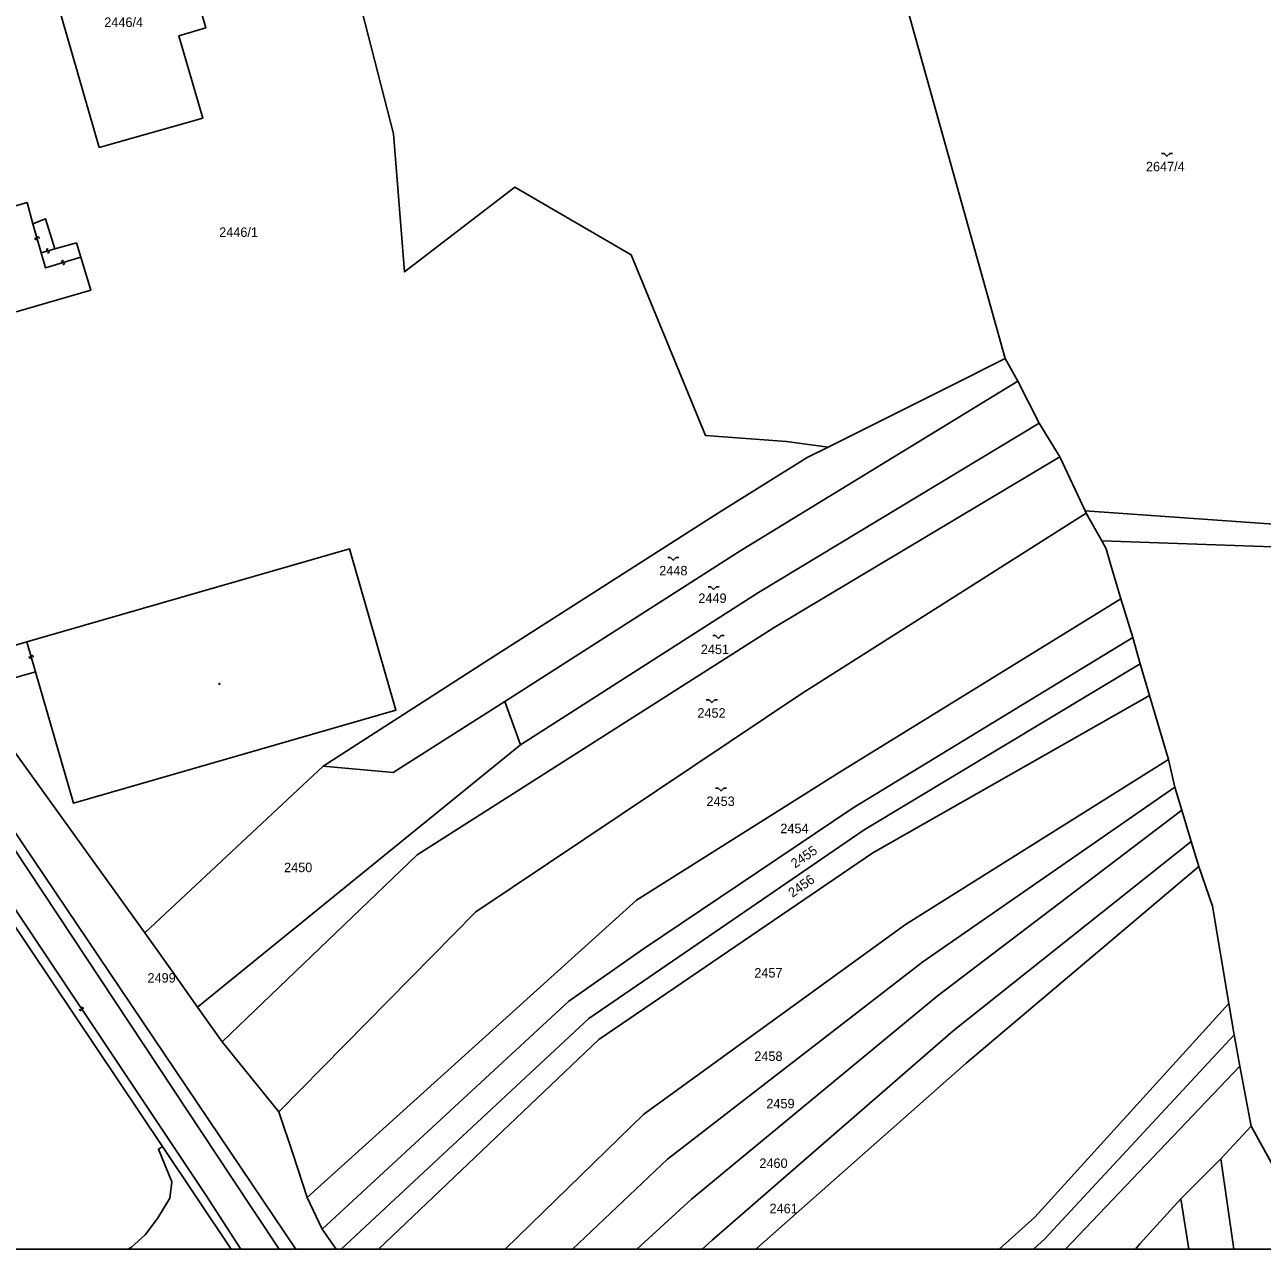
# Model space of a CAD drawing. Extents: x -596024 to -594475, y -1163820 to -1161957.
# Drawn here: x -595601.6 to -595379.8, y -1163820.2 to -1163600.7 of the extents above; entities that cross this region are included whole.
import ezdxf

# ---------------------------------------------------------------- set-up
doc = ezdxf.new("R2010")
doc.units = 0
for name, color, linetype in [('Level 1', 7, 'Continuous'), ('Level 13', 7, 'Continuous'), ('Level 3', 7, 'Continuous'), ('Level 4', 7, 'Continuous'), ('Level 5', 7, 'Continuous'), ('Level 57', 7, 'Continuous'), ('Level 60', 7, 'Continuous'), ('Vrstva 60', 7, 'Continuous'), ('Vrstva 63', 7, 'Continuous')]:
    doc.layers.add(name, color=color, linetype=linetype)

msp = doc.modelspace()

# ---------------------------------------------------------------- linework, layer by layer
at = {"layer": 'Level 1'}
for p, q in [((-595383.74, -1163787.42), (-595414.99, -1163820.23)), ((-595381.74, -1163798.14), (-595369.6, -1163820.23)), ((-595564.56, -1163820.23), (-595576.91, -1163801.81)), ((-595387.17, -1163804.02), (-595384.86, -1163820.23)), ((-595392.9, -1163820.23), (-595394.34, -1163811.22)), ((-595548.27, -1163816.61), (-595545.73, -1163820.23))]:
    msp.add_line(p, q, dxfattribs=at)
for points in [[(-595592.69, -1163548.56), (-595594.78, -1163552.32), (-595568.6, -1163558.29), (-595549.95, -1163559.75), (-595541.1, -1163598.44), (-595535.45, -1163620.29), (-595533.48, -1163645.04), (-595513.71, -1163629.86), (-595492.85, -1163641.98), (-595479.52, -1163674.39), (-595465.01, -1163675.42), (-595457.59, -1163676.46)], [(-595588.25, -1163622.76), (-595598.69, -1163586.43), (-595575.35, -1163579.71), (-595569.13, -1163601.31), (-595573.95, -1163602.7), (-595569.68, -1163617.5), (-595588.25, -1163622.76)], [(-595425.84, -1163660.54), (-595444.89, -1163592.33)], [(-595600.1, -1163636.4), (-595601.16, -1163632.63), (-595616.05, -1163636.89)], [(-595596.21, -1163640.93), (-595597.84, -1163635.53), (-595600.1, -1163636.4)], [(-595591.54, -1163642.4), (-595592.32, -1163639.84), (-595596.21, -1163640.93)], [(-595603.11, -1163652.22), (-595589.74, -1163648.33), (-595591.54, -1163642.4)], [(-595425.84, -1163660.54), (-595435.95, -1163665.66), (-595457.59, -1163676.46)], [(-595423.58, -1163664.64), (-595425.84, -1163660.54)], [(-595423.58, -1163664.64), (-595473.19, -1163695.01), (-595515.52, -1163722.02)], [(-595419.75, -1163672.18), (-595423.58, -1163664.64)], [(-595419.75, -1163672.18), (-595470.05, -1163702.51), (-595512.72, -1163729.81)], [(-595416.06, -1163678.2), (-595419.75, -1163672.18)], [(-595457.59, -1163676.46), (-595461.31, -1163678.32), (-595477.23, -1163688.21), (-595518.24, -1163714.45), (-595548.07, -1163733.63)], [(-595416.06, -1163678.2), (-595467.25, -1163708.81), (-595531.22, -1163749.54), (-595566.18, -1163783.05)], [(-595411.48, -1163687.87), (-595416.06, -1163678.2)], [(-595411.29, -1163688.27), (-595462.26, -1163720.63), (-595520.73, -1163759.72), (-595556.05, -1163795.6)], [(-595357.17, -1163690.03), (-595370.94, -1163690.73), (-595411.48, -1163687.87)], [(-595411.29, -1163688.27), (-595411.48, -1163687.87)], [(-595408.51, -1163693.27), (-595411.29, -1163688.27)], [(-595408.51, -1163693.27), (-595371.03, -1163694.56), (-595339.06, -1163693.11), (-595286.99, -1163697.78), (-595250.32, -1163697.46)], [(-595405.11, -1163703.66), (-595406.91, -1163697.62), (-595407.72, -1163694.69), (-595408.51, -1163693.27)], [(-595599.64, -1163716.72), (-595592.85, -1163740.27), (-595535.04, -1163723.61), (-595543.37, -1163694.69), (-595601.19, -1163711.35)], [(-595405.11, -1163703.66), (-595455.6, -1163734.79), (-595491.94, -1163757.65), (-595550.97, -1163810.95)], [(-595402.97, -1163710.59), (-595405.11, -1163703.66)], [(-595402.97, -1163710.59), (-595453.1, -1163741.09), (-595490.67, -1163766.37), (-595504.06, -1163775.77), (-595548.27, -1163816.61)], [(-595401.64, -1163715.31), (-595402.97, -1163710.59)], [(-595601.19, -1163711.35), (-595605.89, -1163712.71)], [(-595607.88, -1163715.39), (-595607.28, -1163717.46), (-595605.52, -1163718.41), (-595599.64, -1163716.72)], [(-595401.64, -1163715.31), (-595451.12, -1163745.07), (-595500.49, -1163778.85), (-595544.86, -1163820.23)], [(-595399.95, -1163720.96), (-595401.64, -1163715.31)], [(-595580.07, -1163763.51), (-595610.67, -1163721.08)], [(-595548.07, -1163733.63), (-595535.56, -1163734.8), (-595515.52, -1163722.02)], [(-595399.95, -1163720.96), (-595449.56, -1163749.16), (-595498.64, -1163782.62), (-595538.15, -1163820.23)], [(-595515.52, -1163722.02), (-595512.72, -1163729.81)], [(-595396.53, -1163732.44), (-595399.95, -1163720.96)], [(-595570.58, -1163776.82), (-595512.72, -1163729.81)], [(-595553, -1163820.23), (-595604.02, -1163744.43), (-595611.01, -1163731.26)], [(-595396.53, -1163732.44), (-595443.7, -1163761.99), (-595490.63, -1163796.03), (-595515.45, -1163820.23)], [(-595396.53, -1163732.44), (-595395.43, -1163737.43)], [(-595620.13, -1163734.38), (-595616.59, -1163742.63), (-595576.91, -1163801.81)], [(-595548.07, -1163733.63), (-595580.07, -1163763.51)], [(-595395.43, -1163737.43), (-595440.62, -1163768.7), (-595486.39, -1163804.09), (-595503.39, -1163820.23)], [(-595395.43, -1163737.43), (-595394.17, -1163741.54)], [(-595394.17, -1163741.54), (-595438, -1163774.87), (-595482.04, -1163811.27), (-595491.86, -1163820.23)], [(-595394.17, -1163741.54), (-595392.52, -1163747.13)], [(-595392.52, -1163747.13), (-595435.18, -1163781.06), (-595478.34, -1163818.61), (-595480.15, -1163820.23)], [(-595392.52, -1163747.13), (-595391.13, -1163751.65)], [(-595391.13, -1163751.65), (-595432.83, -1163786.85), (-595470.51, -1163820.23)], [(-595391.13, -1163751.65), (-595388.64, -1163758.73), (-595385.77, -1163776.17)], [(-595580.07, -1163763.51), (-595575.17, -1163770.39), (-595570.58, -1163776.82)], [(-595566.18, -1163783.05), (-595570.58, -1163776.82)], [(-595385.77, -1163776.17), (-595420.5, -1163814.45), (-595426.88, -1163820.23)], [(-595385.77, -1163776.17), (-595384.76, -1163781.77)], [(-595384.76, -1163781.77), (-595418.71, -1163818.36), (-595420.73, -1163820.23)], [(-595384.76, -1163781.77), (-595383.74, -1163787.42)], [(-595566.18, -1163783.05), (-595556.05, -1163795.6)], [(-595383.74, -1163787.42), (-595381.74, -1163798.14)], [(-595556.05, -1163795.6), (-595553.47, -1163803.24), (-595550.97, -1163810.95)], [(-595381.74, -1163798.14), (-595387.17, -1163804.02)], [(-595583.01, -1163820.23), (-595582.45, -1163819.85), (-595579.98, -1163817.67), (-595577.78, -1163814.72), (-595575.54, -1163811.07), (-595575.2, -1163808.16), (-595577.61, -1163802.27), (-595576.91, -1163801.81)], [(-595387.17, -1163804.02), (-595394.34, -1163811.22)], [(-595550.97, -1163810.95), (-595548.27, -1163816.61)], [(-595394.34, -1163811.22), (-595401.68, -1163819.26), (-595402.45, -1163820.23)]]:
    msp.add_lwpolyline(points, dxfattribs=at)
at = {"layer": 'Level 13'}
for centre, start, end in [((-595599.54, -1163639.06), 142.9147, 15.5047), ((-595599.18, -1163638.96), 323.1291, 195.2271), ((-595597.47, -1163641.09), 53.0677, 285.1657), ((-595597.37, -1163641.45), 232.8532, 105.4432), ((-595594.76, -1163643.18), 54.2462, 286.3442), ((-595594.66, -1163643.54), 234.0318, 106.6218), ((-595600.6, -1163714.09), 143.2586, 15.8486), ((-595600.24, -1163713.99), 323.473, 195.571), ((-595591.57, -1163777.25), 161.0966, 33.1946), ((-595591.27, -1163777.05), 340.8821, 213.4721)]:
    msp.add_arc(centre, 0.184, start, end, dxfattribs=at)
at = {"layer": 'Level 3'}
for points in [[(-595600.1, -1163636.4), (-595598.63, -1163641.61)], [(-595598.63, -1163641.61), (-595596.21, -1163640.93)], [(-595598.63, -1163641.61), (-595597.87, -1163644.32), (-595591.54, -1163642.4)], [(-595601.19, -1163711.35), (-595599.64, -1163716.72)], [(-595555.97, -1163820.23), (-595564.59, -1163807.25), (-595608.77, -1163740.52), (-595612.37, -1163731.72)], [(-595562.84, -1163820.23), (-595569.2, -1163810.43), (-595613.63, -1163743.87), (-595618.24, -1163733.73)]]:
    msp.add_lwpolyline(points, dxfattribs=at)
at = {"layer": 'Level 5'}
for points in [[(-595397.83, -1163623.81), (-595397.33, -1163623.81), (-595396.83, -1163624.31), (-595396.33, -1163623.81), (-595395.83, -1163623.81)], [(-595486.32, -1163696.24), (-595485.82, -1163696.24), (-595485.32, -1163696.74), (-595484.82, -1163696.24), (-595484.32, -1163696.24)], [(-595479.1, -1163701.47), (-595478.6, -1163701.47), (-595478.1, -1163701.97), (-595477.6, -1163701.47), (-595477.1, -1163701.47)], [(-595478.23, -1163710.23), (-595477.73, -1163710.23), (-595477.23, -1163710.73), (-595476.73, -1163710.23), (-595476.23, -1163710.23)], [(-595479.4, -1163721.75), (-595478.9, -1163721.75), (-595478.4, -1163722.25), (-595477.9, -1163721.75), (-595477.4, -1163721.75)], [(-595477.76, -1163737.58), (-595477.26, -1163737.58), (-595476.76, -1163738.08), (-595476.26, -1163737.58), (-595475.76, -1163737.58)]]:
    msp.add_lwpolyline(points, dxfattribs=at)
for radius in [0.09, 0.0521]:
    msp.add_circle((-595566.68, -1163718.89), radius, dxfattribs=at)
at = {"layer": 'Level 60'}
for points in [[(-595425.84, -1163660.54), (-595435.95, -1163665.66), (-595457.59, -1163676.46), (-595465.01, -1163675.42), (-595479.52, -1163674.39), (-595492.85, -1163641.98), (-595513.71, -1163629.86), (-595533.48, -1163645.04), (-595535.45, -1163620.29), (-595541.1, -1163598.44), (-595549.95, -1163559.75), (-595568.6, -1163558.29), (-595594.78, -1163552.32), (-595592.69, -1163548.56), (-595551.08, -1163530.46), (-595489.45, -1163500.16), (-595469.75, -1163541.31), (-595449.75, -1163576.13), (-595444.89, -1163592.33)], [(-595407.03, -1163569.45), (-595399.64, -1163564.93), (-595371.08, -1163590.28), (-595370.85, -1163592.57), (-595367.87, -1163615.11), (-595364.35, -1163650.22), (-595362.86, -1163657.94), (-595361.95, -1163663.51), (-595359.59, -1163676.61), (-595357.17, -1163690.03), (-595370.94, -1163690.73), (-595411.48, -1163687.87), (-595416.06, -1163678.2), (-595419.75, -1163672.18), (-595423.58, -1163664.64), (-595425.84, -1163660.54), (-595444.89, -1163592.33), (-595443, -1163591.19)], [(-595588.25, -1163622.76), (-595569.68, -1163617.5), (-595573.95, -1163602.7), (-595569.13, -1163601.31), (-595575.35, -1163579.71), (-595598.69, -1163586.43)], [(-595588.25, -1163622.76), (-595598.69, -1163586.43), (-595575.35, -1163579.71), (-595569.13, -1163601.31), (-595573.95, -1163602.7), (-595569.68, -1163617.5)], [(-595425.84, -1163660.54), (-595423.58, -1163664.64), (-595473.19, -1163695.01), (-595515.52, -1163722.02), (-595535.56, -1163734.8), (-595548.07, -1163733.63), (-595518.24, -1163714.45), (-595477.23, -1163688.21), (-595461.31, -1163678.32), (-595457.59, -1163676.46), (-595435.95, -1163665.66)], [(-595423.58, -1163664.64), (-595419.75, -1163672.18), (-595470.05, -1163702.51), (-595512.72, -1163729.81), (-595515.52, -1163722.02), (-595473.19, -1163695.01)], [(-595419.75, -1163672.18), (-595416.06, -1163678.2), (-595467.25, -1163708.81), (-595531.22, -1163749.54), (-595566.18, -1163783.05), (-595570.58, -1163776.82), (-595512.72, -1163729.81), (-595470.05, -1163702.51)], [(-595467.25, -1163708.81), (-595416.06, -1163678.2), (-595411.48, -1163687.87), (-595411.29, -1163688.27), (-595462.26, -1163720.63), (-595520.73, -1163759.72), (-595556.05, -1163795.6), (-595566.18, -1163783.05), (-595531.22, -1163749.54)], [(-595613.56, -1163717.07), (-595618.67, -1163699.4), (-595622.85, -1163684.92), (-595610.32, -1163681.29), (-595608.04, -1163689.09), (-595606.79, -1163688.72), (-595605.94, -1163692), (-595607.09, -1163692.34), (-595606.09, -1163695.74), (-595610.54, -1163697.05), (-595605.89, -1163712.71), (-595601.19, -1163711.35), (-595543.37, -1163694.69), (-595535.04, -1163723.61), (-595592.85, -1163740.27), (-595599.64, -1163716.72), (-595605.52, -1163718.41), (-595607.28, -1163717.46), (-595607.88, -1163715.39)], [(-595406.91, -1163697.62), (-595405.11, -1163703.66), (-595455.6, -1163734.79), (-595491.94, -1163757.65), (-595550.97, -1163810.95), (-595553.47, -1163803.24), (-595556.05, -1163795.6), (-595520.73, -1163759.72), (-595462.26, -1163720.63), (-595411.29, -1163688.27), (-595408.51, -1163693.27), (-595407.72, -1163694.69)], [(-595339.06, -1163693.11), (-595371.03, -1163694.56), (-595408.51, -1163693.27), (-595411.29, -1163688.27), (-595411.48, -1163687.87), (-595370.94, -1163690.73), (-595357.17, -1163690.03), (-595339.38, -1163689.12), (-595288.01, -1163693.52), (-595254.87, -1163693.42), (-595250.32, -1163697.46), (-595286.99, -1163697.78)], [(-595405.11, -1163703.66), (-595402.97, -1163710.59), (-595453.1, -1163741.09), (-595490.67, -1163766.37), (-595504.06, -1163775.77), (-595548.27, -1163816.61), (-595550.97, -1163810.95), (-595491.94, -1163757.65), (-595455.6, -1163734.79)], [(-595548.07, -1163733.63), (-595535.56, -1163734.8), (-595515.52, -1163722.02), (-595512.72, -1163729.81), (-595570.58, -1163776.82), (-595575.17, -1163770.39), (-595580.07, -1163763.51)]]:
    msp.add_lwpolyline(points, close=True, dxfattribs=at)
for points in [[(-595541.1, -1163598.44), (-595535.45, -1163620.29), (-595533.48, -1163645.04), (-595513.71, -1163629.86), (-595492.85, -1163641.98), (-595479.52, -1163674.39), (-595465.01, -1163675.42), (-595457.59, -1163676.46), (-595461.31, -1163678.32), (-595477.23, -1163688.21), (-595518.24, -1163714.45), (-595548.07, -1163733.63), (-595580.07, -1163763.51), (-595610.67, -1163721.08)], [(-595603.11, -1163652.22), (-595589.74, -1163648.33), (-595591.54, -1163642.4), (-595592.32, -1163639.84), (-595596.21, -1163640.93), (-595597.84, -1163635.53), (-595600.1, -1163636.4), (-595601.16, -1163632.63), (-595616.05, -1163636.89)], [(-595616.05, -1163636.89), (-595601.16, -1163632.63), (-595600.1, -1163636.4), (-595597.84, -1163635.53), (-595596.21, -1163640.93), (-595592.32, -1163639.84), (-595591.54, -1163642.4), (-595589.74, -1163648.33), (-595603.11, -1163652.22)], [(-595605.52, -1163718.41), (-595599.64, -1163716.72), (-595592.85, -1163740.27), (-595535.04, -1163723.61), (-595543.37, -1163694.69), (-595601.19, -1163711.35), (-595605.89, -1163712.71)]]:
    msp.add_lwpolyline(points, dxfattribs=at)
at = {"layer": 'Vrstva 60'}
msp.add_lwpolyline([(-595371.03, -1163694.56), (-595408.51, -1163693.27), (-595407.72, -1163694.69), (-595406.91, -1163697.62), (-595405.11, -1163703.66), (-595402.97, -1163710.59), (-595401.64, -1163715.31), (-595399.95, -1163720.96), (-595396.53, -1163732.44), (-595395.43, -1163737.43), (-595394.17, -1163741.54), (-595392.52, -1163747.13), (-595391.13, -1163751.65), (-595388.64, -1163758.73), (-595385.77, -1163776.17), (-595384.76, -1163781.77), (-595383.74, -1163787.42), (-595381.74, -1163798.14), (-595369.6, -1163820.23)], dxfattribs=at)
for points in [[(-595675.88, -1163820.23), (-595583.01, -1163820.23), (-595582.45, -1163819.85), (-595579.98, -1163817.67), (-595577.78, -1163814.72), (-595575.54, -1163811.07), (-595575.2, -1163808.16), (-595577.61, -1163802.27), (-595576.91, -1163801.81), (-595616.59, -1163742.63), (-595620.13, -1163734.38), (-595621.54, -1163730.49), (-595625.28, -1163731.71), (-595639.56, -1163736.46), (-595656.2, -1163741.96), (-595658.09, -1163742.59), (-595675.81, -1163698.41), (-595676.4, -1163696.94), (-595738.23, -1163724.46), (-595694.95, -1163817.56), (-595680.39, -1163810.69)], [(-595545.73, -1163820.23), (-595544.86, -1163820.23), (-595500.49, -1163778.85), (-595451.12, -1163745.07), (-595401.64, -1163715.31), (-595402.97, -1163710.59), (-595453.1, -1163741.09), (-595490.67, -1163766.37), (-595504.06, -1163775.77), (-595548.27, -1163816.61)], [(-595544.86, -1163820.23), (-595538.15, -1163820.23), (-595498.64, -1163782.62), (-595449.56, -1163749.16), (-595399.95, -1163720.96), (-595401.64, -1163715.31), (-595451.12, -1163745.07), (-595500.49, -1163778.85)], [(-595553, -1163820.23), (-595545.73, -1163820.23), (-595548.27, -1163816.61), (-595550.97, -1163810.95), (-595553.47, -1163803.24), (-595556.05, -1163795.6), (-595566.18, -1163783.05), (-595570.58, -1163776.82), (-595575.17, -1163770.39), (-595580.07, -1163763.51), (-595610.67, -1163721.08), (-595611.01, -1163731.26), (-595604.02, -1163744.43)], [(-595538.15, -1163820.23), (-595515.45, -1163820.23), (-595490.63, -1163796.03), (-595443.7, -1163761.99), (-595396.53, -1163732.44), (-595399.95, -1163720.96), (-595449.56, -1163749.16), (-595498.64, -1163782.62)], [(-595564.56, -1163820.23), (-595553, -1163820.23), (-595604.02, -1163744.43), (-595611.01, -1163731.26), (-595612.37, -1163731.72), (-595618.24, -1163733.73), (-595620.13, -1163734.38), (-595616.59, -1163742.63), (-595576.91, -1163801.81)], [(-595515.45, -1163820.23), (-595503.39, -1163820.23), (-595486.39, -1163804.09), (-595440.62, -1163768.7), (-595395.43, -1163737.43), (-595396.53, -1163732.44), (-595443.7, -1163761.99), (-595490.63, -1163796.03)], [(-595503.39, -1163820.23), (-595491.86, -1163820.23), (-595482.04, -1163811.27), (-595438, -1163774.87), (-595394.17, -1163741.54), (-595395.43, -1163737.43), (-595440.62, -1163768.7), (-595486.39, -1163804.09)], [(-595491.86, -1163820.23), (-595480.15, -1163820.23), (-595478.34, -1163818.61), (-595435.18, -1163781.06), (-595392.52, -1163747.13), (-595394.17, -1163741.54), (-595438, -1163774.87), (-595482.04, -1163811.27)], [(-595480.15, -1163820.23), (-595470.51, -1163820.23), (-595432.83, -1163786.85), (-595391.13, -1163751.65), (-595392.52, -1163747.13), (-595435.18, -1163781.06), (-595478.34, -1163818.61)], [(-595470.51, -1163820.23), (-595426.88, -1163820.23), (-595420.5, -1163814.45), (-595385.77, -1163776.17), (-595388.64, -1163758.73), (-595391.13, -1163751.65), (-595432.83, -1163786.85)], [(-595426.88, -1163820.23), (-595420.73, -1163820.23), (-595418.71, -1163818.36), (-595384.76, -1163781.77), (-595385.77, -1163776.17), (-595420.5, -1163814.45)], [(-595420.73, -1163820.23), (-595414.99, -1163820.23), (-595383.74, -1163787.42), (-595384.76, -1163781.77), (-595418.71, -1163818.36)], [(-595414.99, -1163820.23), (-595402.45, -1163820.23), (-595401.68, -1163819.26), (-595394.34, -1163811.22), (-595387.17, -1163804.02), (-595381.74, -1163798.14), (-595383.74, -1163787.42)], [(-595384.86, -1163820.23), (-595369.6, -1163820.23), (-595381.74, -1163798.14), (-595387.17, -1163804.02)], [(-595583.01, -1163820.23), (-595564.56, -1163820.23), (-595576.91, -1163801.81), (-595577.61, -1163802.27), (-595575.2, -1163808.16), (-595575.54, -1163811.07), (-595577.78, -1163814.72), (-595579.98, -1163817.67), (-595582.45, -1163819.85)], [(-595392.9, -1163820.23), (-595384.86, -1163820.23), (-595387.17, -1163804.02), (-595394.34, -1163811.22)], [(-595402.45, -1163820.23), (-595392.9, -1163820.23), (-595394.34, -1163811.22), (-595401.68, -1163819.26)]]:
    msp.add_lwpolyline(points, close=True, dxfattribs=at)
at = {"layer": 'Vrstva 63'}
msp.add_lwpolyline([(-594475.47, -1163820.23), (-596024.42, -1163820.23), (-596024.42, -1161956.88), (-594475.47, -1161956.88)], close=True, dxfattribs=at)

# ---------------------------------------------------------------- texts
at = {"layer": 'Level 4'}
for s, p in [('2446/4', (-595587.32, -1163601.14)), ('2647/4', (-595400.6, -1163627.01)), ('2446/1', (-595566.72, -1163638.77)), ('2448', (-595487.84, -1163699.44)), ('2449', (-595480.83, -1163704.38)), ('2451', (-595480.39, -1163713.55)), ('2452', (-595481, -1163724.95)), ('2453', (-595479.37, -1163740.78)), ('2454', (-595466.13, -1163745.65)), ('2450', (-595555.09, -1163752.64)), ('2457', (-595470.8, -1163771.53)), ('2458', (-595470.8, -1163786.48)), ('2459', (-595468.64, -1163794.97)), ('2460', (-595469.89, -1163805.66)), ('2461', (-595468.07, -1163813.78))]:
    msp.add_text(s, height=1.7, dxfattribs=at).set_placement(p)
for s, rotation, p in [('2455', 34.3061, (-595463.51, -1163752)), ('2456', 35.2085, (-595463.95, -1163757.25))]:
    msp.add_text(s, height=1.7, rotation=rotation, dxfattribs=at).set_placement(p)
at = {"layer": 'Level 57'}
msp.add_text('2499', height=1.7, dxfattribs=at).set_placement((-595579.57, -1163772.44))

doc.saveas('drawing.dxf')
